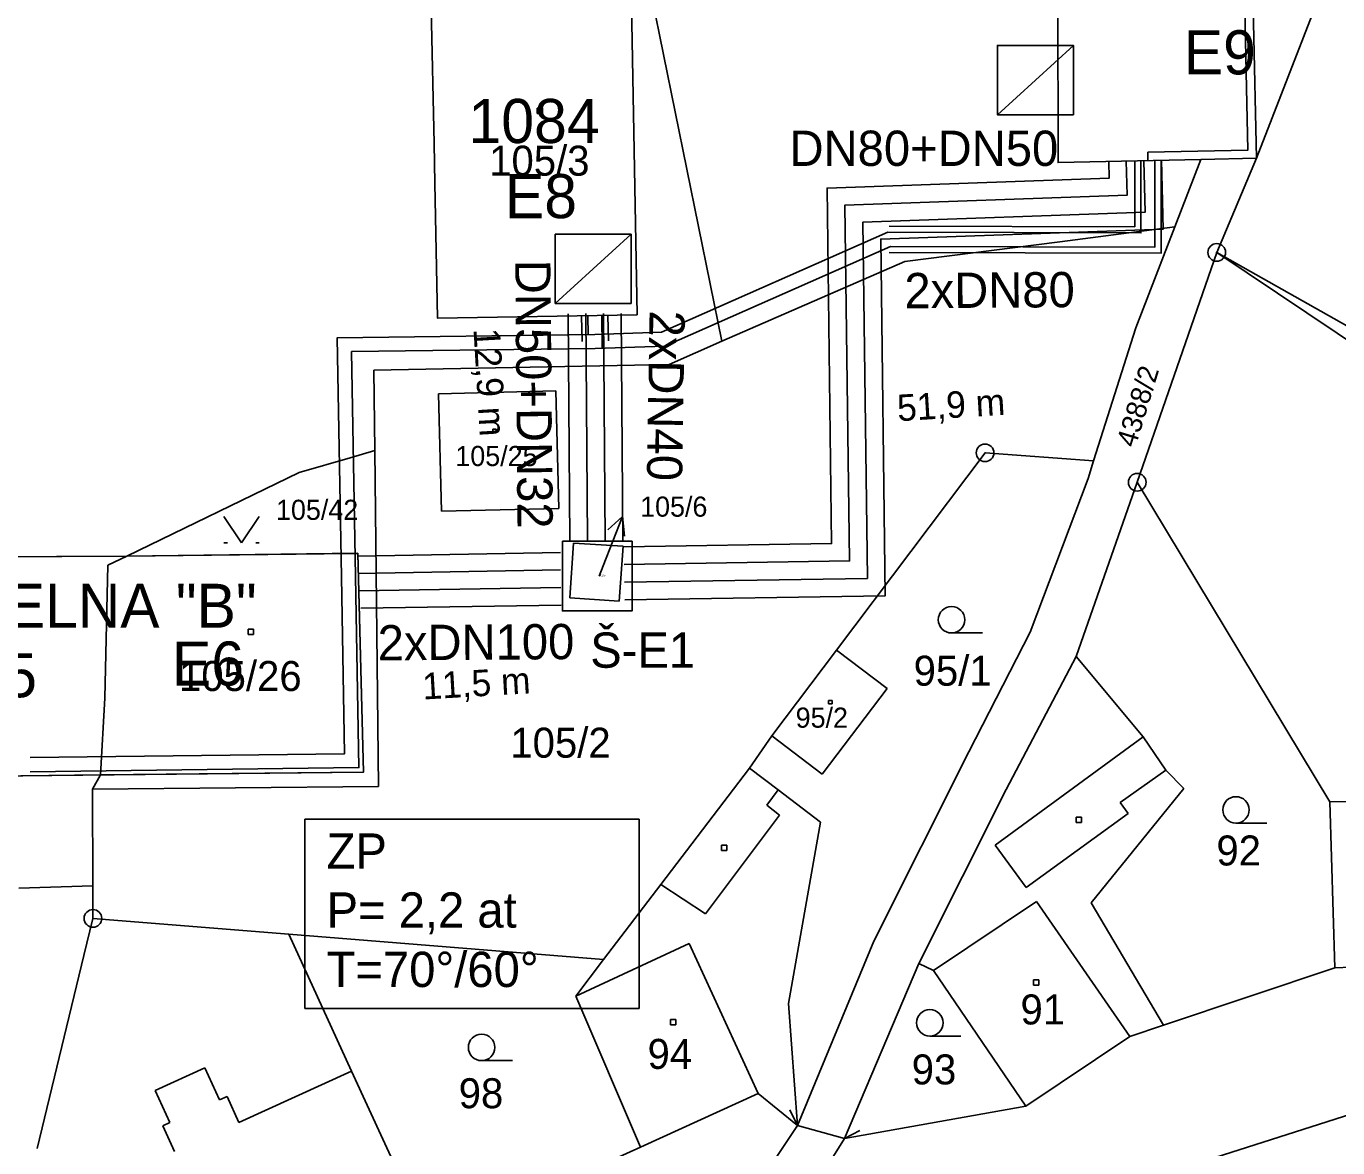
# Model space of a CAD drawing. Extents: x -468021 to -466942, y -1130484 to -1128584.
# Drawn here: x -467315.3 to -467240.9, y -1128822 to -1128758.5 of the extents above; entities that cross this region are included whole.
import ezdxf

# ---------------------------------------------------------------- set-up
doc = ezdxf.new("R2010")
doc.units = 0
for name, color, linetype in [('14a-Šachty', 7, 'Continuous'), ('16-PLÁN-DPST', 7, 'Continuous'), ('21-Označení-odběrného-místa', 7, 'Continuous'), ('22-Odběrná místa-šrafy', 7, 'Continuous'), ('23-Popisy-budov', 7, 'Continuous'), ('24-Poznámky-ke-kotelnám', 7, 'Continuous'), ('25-Popisná-čísla', 7, 'Continuous'), ('27-delky-vedeni', 7, 'Continuous'), ('28-Topný kanál', 7, 'Continuous'), ('DKM', 7, 'Continuous'), ('TUV_SKUTEČNOST', 7, 'Continuous'), ('UT_PLÁN_předizolované potrubí', 7, 'Continuous'), ('UT_SKUTEČNOST_staré', 7, 'Continuous')]:
    doc.layers.add(name, color=color, linetype=linetype)

# ---------------------------------------------------------------- blocks, each defined once
blk = doc.blocks.new('SACHTA')
at = {"layer": '14a-Šachty'}
blk.add_lwpolyline([(-0.00001391, 0.00002346), (0.00002558, 0.00002346), (0.00002558, -0.00001604), (-0.00001391, -0.00001604)], close=True, dxfattribs=at)
blk = doc.blocks.new('VYM10')
at = {"layer": '16-PLÁN-DPST'}
blk.add_line((0.02704, 0.02456), (-0.02366, -0.02164), dxfattribs=at)
for points in [[(0.02704, 0.02456), (-0.02366, -0.02164), (0.02704, -0.02164), (0.02704, 0.02456)], [(0.02704, 0.02456), (-0.02366, 0.02456), (-0.02366, -0.02164), (0.02704, 0.02456)]]:
    blk.add_lwpolyline(points, dxfattribs=at)
blk.add_lwpolyline([(-0.02366, -0.02164), (0.02704, -0.02164), (0.02704, 0.02456), (-0.02366, 0.02456)], close=True, dxfattribs=at)

msp = doc.modelspace()

# ---------------------------------------------------------------- linework, layer by layer
at = {"layer": '22-Odběrná místa-šrafy'}
for points in [[(-467245.909, -1128746.29), (-467257.19, -1128746.67), (-467256.82, -1128755.28), (-467256.78, -1128756.87), (-467256.76, -1128766.2), (-467248.659, -1128766.02), (-467245.51, -1128765.95), (-467245.67, -1128758.28), (-467245.909, -1128746.29)], [(-467292.31, -1128757.45), (-467292.15, -1128765.12), (-467292.099, -1128767.36), (-467291.95, -1128775.02), (-467280.63, -1128774.82), (-467280.95, -1128757.23)], [(-467296.469, -1128788.346), (-467309.57, -1128788.5), (-467317.58, -1128788.55), (-467317.377, -1128800.975), (-467296.15, -1128800.76), (-467296.469, -1128788.346)]]:
    msp.add_lwpolyline(points, dxfattribs=at)
at = {"layer": '24-Poznámky-ke-kotelnám'}
msp.add_lwpolyline([(-467299.468, -1128803.417), (-467280.517, -1128803.417), (-467280.517, -1128814.144), (-467299.468, -1128814.144)], close=True, dxfattribs=at)
at = {"layer": '28-Topný kanál'}
for p, q in [((-467283.778, -1128774.915), (-467283.755, -1128776.343)), ((-467282.284, -1128774.891), (-467282.262, -1128776.308))]:
    msp.add_line(p, q, dxfattribs=at)
for points in [[(-467252.408, -1128766.1), (-467252.408, -1128769.839), (-467266.338, -1128769.803)], [(-467250.914, -1128766.1), (-467250.914, -1128771.334), (-467266.338, -1128771.295)]]:
    msp.add_lwpolyline(points, dxfattribs=at)
at = {"layer": 'DKM'}
for p, q in [((-467275.82, -1128776.33), (-467281.07, -1128750.58)), ((-467241.03, -1128754.4), (-467245.51, -1128765.95)), ((-467280.95, -1128757.23), (-467280.63, -1128774.82)), ((-467256.76, -1128766.2), (-467256.78, -1128756.87)), ((-467292.15, -1128765.12), (-467292.31, -1128757.45)), ((-467245.67, -1128758.28), (-467245.51, -1128765.95)), ((-467286.3, -1128763.11), (-467286, -1128763.11)), ((-467286.3, -1128763.41), (-467286.3, -1128763.11)), ((-467286, -1128763.11), (-467286, -1128763.41)), ((-467286, -1128763.41), (-467286.3, -1128763.41)), ((-467292.1, -1128767.36), (-467292.15, -1128765.12)), ((-467248.66, -1128766.02), (-467256.76, -1128766.2)), ((-467248.66, -1128766.02), (-467250.13, -1128769.84)), ((-467245.51, -1128765.95), (-467248.66, -1128766.02)), ((-467245.51, -1128765.95), (-467247.76, -1128771.29)), ((-467291.95, -1128775.02), (-467292.1, -1128767.36)), ((-467250.13, -1128769.84), (-467256.66, -1128770.7)), ((-467252.34, -1128775.57), (-467250.13, -1128769.84)), ((-467256.66, -1128770.7), (-467265.45, -1128771.81)), ((-467247.76, -1128771.29), (-467252.27, -1128784.32)), ((-467203.97, -1128796.07), (-467247.76, -1128771.29)), ((-467247.76, -1128771.29), (-467228.28, -1128784.36)), ((-467275.82, -1128776.33), (-467265.45, -1128771.81)), ((-467280.63, -1128774.82), (-467291.95, -1128775.02)), ((-467254.74, -1128783.1), (-467252.34, -1128775.57)), ((-467278.82, -1128777.64), (-467275.82, -1128776.33)), ((-467278.82, -1128777.64), (-467295.56, -1128777.97)), ((-467295.56, -1128777.97), (-467295.51, -1128782.52)), ((-467291.9, -1128779.3), (-467285.24, -1128779.13)), ((-467291.73, -1128785.96), (-467291.9, -1128779.3)), ((-467285.24, -1128779.13), (-467285.07, -1128785.81)), ((-467288.817, -1128781.303), (-467288.616, -1128781.303)), ((-467288.817, -1128781.504), (-467288.817, -1128781.303)), ((-467288.616, -1128781.504), (-467288.817, -1128781.504)), ((-467288.616, -1128781.303), (-467288.616, -1128781.504)), ((-467296.91, -1128782.93), (-467295.51, -1128782.52)), ((-467295.51, -1128782.52), (-467295.29, -1128801.56)), ((-467296.91, -1128782.93), (-467299.8, -1128783.76)), ((-467260.9, -1128782.65), (-467269.33, -1128793.83)), ((-467260.9, -1128782.65), (-467254.74, -1128783.1)), ((-467254.74, -1128783.1), (-467255.06, -1128784.11)), ((-467299.8, -1128783.76), (-467309.57, -1128788.5)), ((-467255.06, -1128784.11), (-467258.34, -1128792.82)), ((-467252.27, -1128784.32), (-467255.74, -1128794.19)), ((-467241.34, -1128802.44), (-467252.27, -1128784.32)), ((-467304.06, -1128786.25), (-467303.06, -1128787.75)), ((-467303.06, -1128787.75), (-467302.06, -1128786.25)), ((-467285.07, -1128785.81), (-467291.73, -1128785.96)), ((-467282.55, -1128789.06), (-467281.458, -1128786.265)), ((-467281.458, -1128786.265), (-467282.288, -1128787.015)), ((-467281.458, -1128786.265), (-467281.356, -1128787.378)), ((-467304.06, -1128787.75), (-467303.86, -1128787.75)), ((-467302.26, -1128787.75), (-467302.06, -1128787.75)), ((-467284.44, -1128790.87), (-467284.23, -1128787.78)), ((-467284.23, -1128787.78), (-467281.43, -1128787.94)), ((-467317.58, -1128788.55), (-467309.57, -1128788.5)), ((-467310.64, -1128789.02), (-467309.57, -1128788.5)), ((-467309.57, -1128788.5), (-467296.78, -1128788.35)), ((-467296.78, -1128788.35), (-467296.47, -1128788.35)), ((-467296.47, -1128788.35), (-467296.15, -1128800.76)), ((-467281.43, -1128787.94), (-467281.64, -1128791.06)), ((-467310.82, -1128796.56), (-467310.64, -1128789.02)), ((-467282.78, -1128789.65), (-467282.55, -1128789.06)), ((-467281.64, -1128791.06), (-467284.44, -1128790.87)), ((-467302.69, -1128792.64), (-467302.39, -1128792.64)), ((-467302.69, -1128792.94), (-467302.69, -1128792.64)), ((-467302.39, -1128792.94), (-467302.69, -1128792.94)), ((-467302.39, -1128792.64), (-467302.39, -1128792.94)), ((-467262.8, -1128792.86), (-467261.05, -1128792.86)), ((-467258.34, -1128792.82), (-467261.82, -1128799.6)), ((-467269.33, -1128793.83), (-467273, -1128798.7)), ((-467269.33, -1128793.83), (-467266.46, -1128796)), ((-467255.74, -1128794.19), (-467259.7, -1128801.73)), ((-467251.93, -1128798.75), (-467255.74, -1128794.19)), ((-467310.82, -1128796.56), (-467311.06, -1128800.91)), ((-467266.46, -1128796), (-467270.13, -1128800.87)), ((-467269.777, -1128796.683), (-467269.576, -1128796.683)), ((-467269.777, -1128796.884), (-467269.777, -1128796.683)), ((-467269.576, -1128796.683), (-467269.576, -1128796.884)), ((-467269.576, -1128796.884), (-467269.777, -1128796.884)), ((-467273, -1128798.7), (-467274.25, -1128800.53)), ((-467270.13, -1128800.87), (-467273, -1128798.7)), ((-467260.32, -1128804.88), (-467251.93, -1128798.75)), ((-467250.64, -1128800.63), (-467251.93, -1128798.75)), ((-467261.82, -1128799.6), (-467267.21, -1128810.33)), ((-467311.06, -1128800.91), (-467331.38, -1128801.12)), ((-467311.52, -1128801.72), (-467311.06, -1128800.91)), ((-467296.15, -1128800.76), (-467311.06, -1128800.91)), ((-467274.25, -1128800.53), (-467279.28, -1128807.12)), ((-467272.63, -1128801.76), (-467274.25, -1128800.53)), ((-467250.64, -1128800.63), (-467253.24, -1128802.47)), ((-467249.62, -1128801.68), (-467250.64, -1128800.63)), ((-467295.29, -1128801.56), (-467311.52, -1128801.72)), ((-467311.5, -1128807.2), (-467311.52, -1128801.72)), ((-467272.63, -1128801.76), (-467273.28, -1128802.62)), ((-467270.24, -1128803.59), (-467272.63, -1128801.76)), ((-467264.65, -1128811.59), (-467259.7, -1128801.73)), ((-467249.62, -1128801.68), (-467254.88, -1128808.15)), ((-467273.28, -1128802.62), (-467272.55, -1128803.18)), ((-467253.24, -1128802.47), (-467252.79, -1128803.09)), ((-467241.34, -1128802.44), (-467234.26, -1128802.32)), ((-467241.06, -1128811.84), (-467241.34, -1128802.44)), ((-467272.55, -1128803.18), (-467276.75, -1128808.78)), ((-467252.79, -1128803.09), (-467258.57, -1128807.29)), ((-467255.73, -1128803.3), (-467255.43, -1128803.3)), ((-467255.73, -1128803.6), (-467255.73, -1128803.3)), ((-467255.43, -1128803.3), (-467255.43, -1128803.6)), ((-467272.05, -1128813.87), (-467270.24, -1128803.59)), ((-467255.43, -1128803.6), (-467255.73, -1128803.6)), ((-467246.67, -1128803.64), (-467244.92, -1128803.64)), ((-467275.84, -1128804.89), (-467275.54, -1128804.89)), ((-467275.84, -1128805.19), (-467275.84, -1128804.89)), ((-467275.54, -1128804.89), (-467275.54, -1128805.19)), ((-467258.57, -1128807.29), (-467260.32, -1128804.88)), ((-467275.54, -1128805.19), (-467275.84, -1128805.19)), ((-467279.28, -1128807.12), (-467282.53, -1128811.36)), ((-467276.75, -1128808.78), (-467279.28, -1128807.12)), ((-467315.69, -1128807.32), (-467311.5, -1128807.2)), ((-467311.5, -1128807.2), (-467311.49, -1128809.04)), ((-467263.83, -1128812), (-467257.98, -1128808.08)), ((-467257.98, -1128808.08), (-467252.68, -1128815.73)), ((-467254.88, -1128808.15), (-467250.78, -1128815.09)), ((-467311.49, -1128809.04), (-467312, -1128811.15)), ((-467311.49, -1128809.04), (-467300.38, -1128809.93)), ((-467300.38, -1128809.93), (-467296.82, -1128817.69)), ((-467300.38, -1128809.93), (-467282.53, -1128811.36)), ((-467284.1, -1128813.44), (-467277.68, -1128810.46)), ((-467277.68, -1128810.46), (-467273.77, -1128818.96)), ((-467267.21, -1128810.33), (-467271.54, -1128820.78)), ((-467312, -1128811.15), (-467314.66, -1128822.08)), ((-467282.53, -1128811.36), (-467284.1, -1128813.44)), ((-467268.87, -1128821.52), (-467264.65, -1128811.59)), ((-467264.65, -1128811.59), (-467263.83, -1128812)), ((-467233.97, -1128811.57), (-467241.06, -1128811.84)), ((-467258.58, -1128819.68), (-467263.83, -1128812)), ((-467241.06, -1128811.84), (-467250.78, -1128815.09)), ((-467258.15, -1128812.53), (-467257.85, -1128812.53)), ((-467258.15, -1128812.83), (-467258.15, -1128812.53)), ((-467257.85, -1128812.83), (-467258.15, -1128812.83)), ((-467257.85, -1128812.53), (-467257.85, -1128812.83)), ((-467284.1, -1128813.44), (-467280.43, -1128822)), ((-467271.54, -1128820.78), (-467272.05, -1128813.87)), ((-467278.74, -1128814.77), (-467278.44, -1128814.77)), ((-467278.74, -1128815.07), (-467278.74, -1128814.77)), ((-467278.44, -1128815.07), (-467278.74, -1128815.07)), ((-467278.44, -1128814.77), (-467278.44, -1128815.07)), ((-467250.78, -1128815.09), (-467252.68, -1128815.73)), ((-467264.03, -1128815.71), (-467262.28, -1128815.71)), ((-467252.68, -1128815.73), (-467258.58, -1128819.68)), ((-467305.14, -1128817.51), (-467307.96, -1128818.79)), ((-467304.31, -1128819.32), (-467305.14, -1128817.51)), ((-467289.45, -1128817.1), (-467287.7, -1128817.1)), ((-467296.82, -1128817.69), (-467303.22, -1128820.6)), ((-467296.82, -1128817.69), (-467292.37, -1128827.39)), ((-467307.96, -1128818.79), (-467307.13, -1128820.61)), ((-467280.43, -1128822), (-467273.77, -1128818.96)), ((-467273.77, -1128818.96), (-467271.54, -1128820.78)), ((-467303.88, -1128819.13), (-467304.31, -1128819.32)), ((-467303.22, -1128820.6), (-467303.88, -1128819.13)), ((-467258.58, -1128819.68), (-467268.87, -1128821.52)), ((-467249.69, -1128823.18), (-467238.26, -1128819.53)), ((-467271.54, -1128820.78), (-467271.975, -1128819.891)), ((-467307.13, -1128820.61), (-467307.53, -1128820.8)), ((-467307.53, -1128820.8), (-467306.87, -1128822.25)), ((-467271.54, -1128820.78), (-467276.91, -1128828.79)), ((-467271.54, -1128820.78), (-467268.87, -1128821.52)), ((-467268.87, -1128821.52), (-467267.995, -1128821.055)), ((-467292.37, -1128827.39), (-467280.43, -1128822)), ((-467273.24, -1128828.52), (-467268.87, -1128821.52))]:
    msp.add_line(p, q, dxfattribs=at)
for centre, radius in [((-467247.76, -1128771.29), 0.5), ((-467247.76, -1128771.29), 0.01), ((-467260.9, -1128782.65), 0.5), ((-467260.9, -1128782.65), 0.01), ((-467252.27, -1128784.32), 0.5), ((-467252.27, -1128784.32), 0.01), ((-467262.8, -1128792.11), 0.75), ((-467246.67, -1128802.89), 0.75), ((-467311.49, -1128809.04), 0.5), ((-467311.49, -1128809.04), 0.01), ((-467264.03, -1128814.96), 0.75), ((-467289.45, -1128816.35), 0.75)]:
    msp.add_circle(centre, radius, dxfattribs=at)
at = {"layer": 'TUV_SKUTEČNOST'}
for points in [[(-467253.889, -1128766.136), (-467253.869, -1128767.082), (-467269.854, -1128767.64), (-467269.599, -1128787.797), (-467281.382, -1128787.976)], [(-467252.89, -1128766.114), (-467252.848, -1128768.047), (-467268.842, -1128768.605), (-467268.586, -1128788.781), (-467281.366, -1128788.976)], [(-467284.445, -1128787.632), (-467284.534, -1128774.766)], [(-467283.445, -1128787.625), (-467283.534, -1128774.759)], [(-467284.985, -1128788.291), (-467296.465, -1128788.507)], [(-467284.97, -1128789.291), (-467296.44, -1128789.492)]]:
    msp.add_lwpolyline(points, dxfattribs=at)
at = {"layer": 'UT_PLÁN_předizolované potrubí'}
for points in [[(-467246.232, -1128730.996), (-467246.73, -1128730.996), (-467245.997, -1128765.488), (-467251.661, -1128765.61), (-467251.661, -1128766.104)], [(-467297.396, -1128789.679), (-467297.633, -1128776.125), (-467283.022, -1128775.935), (-467279.246, -1128775.805), (-467266.421, -1128770.15), (-467252.059, -1128770.187), (-467252.059, -1128766.1)], [(-467296.599, -1128789.665), (-467296.822, -1128776.912), (-467283.003, -1128776.732), (-467279.066, -1128776.597), (-467266.255, -1128770.948), (-467251.262, -1128770.986), (-467251.262, -1128766.1)], [(-467283.429, -1128774.908), (-467283.416, -1128775.94)], [(-467282.632, -1128774.898), (-467282.609, -1128776.719)], [(-467296.599, -1128789.665), (-467296.41, -1128800.493), (-467315.05, -1128800.725)], [(-467297.396, -1128789.679), (-467297.221, -1128799.706), (-467315.05, -1128799.927)]]:
    msp.add_lwpolyline(points, dxfattribs=at)
at = {"layer": 'UT_SKUTEČNOST_staré'}
for points in [[(-467251.89, -1128766.092), (-467251.827, -1128769.012), (-467267.83, -1128769.57), (-467267.573, -1128789.766), (-467281.351, -1128789.976)], [(-467250.89, -1128766.07), (-467250.807, -1128769.977), (-467266.817, -1128770.536), (-467266.561, -1128790.751), (-467281.336, -1128790.976)], [(-467282.445, -1128787.619), (-467282.534, -1128774.752)], [(-467281.445, -1128787.612), (-467281.534, -1128774.745)], [(-467284.955, -1128790.291), (-467296.415, -1128790.464)], [(-467284.94, -1128791.291), (-467296.294, -1128791.462)]]:
    msp.add_lwpolyline(points, dxfattribs=at)

# ---------------------------------------------------------------- block references
at = {"layer": '14a-Šachty', "xscale": 100000, "yscale": 100000}
msp.add_blockref('SACHTA', (-467283.474, -1128790.008), dxfattribs=at)
at = {"layer": '16-PLÁN-DPST', "xscale": 84.9999999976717, "yscale": 85.00000000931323}
for p in [(-467258.189, -1128761.644), (-467283.267, -1128772.344)]:
    msp.add_blockref('VYM10', p, dxfattribs=at)

# ---------------------------------------------------------------- texts
at = {"layer": '14a-Šachty'}
msp.add_text('Š-E1', height=2, dxfattribs=at).set_placement((-467283.289, -1128794.832))
at = {"layer": '21-Označení-odběrného-místa'}
for s, p in [('E9', (-467249.632, -1128761.199)), ('E8', (-467288.127, -1128769.35)), ('E6', (-467307.009, -1128795.845))]:
    msp.add_text(s, height=2.5, dxfattribs=at).set_placement(p)
at = {"layer": '23-Popisy-budov'}
msp.add_text('KOTELNA "B"', height=2.49227, dxfattribs=at).set_placement((-467323.275, -1128792.563))
at = {"layer": '24-Poznámky-ke-kotelnám'}
for s, p in [('ZP', (-467298.24, -1128806.223)), ('P= 2,2 at', (-467298.24, -1128809.563)), ('T=70°/60°', (-467298.24, -1128812.93))]:
    msp.add_text(s, height=2, dxfattribs=at).set_placement(p)
at = {"layer": '25-Popisná-čísla'}
for s, p in [('1084', (-467290.194, -1128765.091)), ('145', (-467320.244, -1128796.506))]:
    msp.add_text(s, height=2.5, dxfattribs=at).set_placement(p)
at = {"layer": '27-delky-vedeni'}
for s, rotation, p in [('12,9 m', 273.32888, (-467289.91, -1128775.632)), ('51,9 m', 3.39807, (-467265.844, -1128780.86)), ('11,5 m', 3.30723, (-467292.765, -1128796.634))]:
    msp.add_text(s, height=1.5, rotation=rotation, dxfattribs=at).set_placement(p)
at = {"layer": 'DKM'}
for s, height, p in [('105/3', 1.7, (-467289.02, -1128766.94)), ('105/25', 1.14, (-467290.94, -1128783.4)), ('105/42', 1.14, (-467301.11, -1128786.45)), ('105/6', 1.14, (-467280.46, -1128786.27)), ('105/6', 0.1, (-467282.78, -1128789.65)), ('105/26', 1.7, (-467306.61, -1128796.15)), ('95/1', 1.7, (-467264.95, -1128795.85)), ('95/2', 1.14, (-467271.64, -1128798.23)), ('105/2', 1.7, (-467287.82, -1128799.93)), ('92', 1.7, (-467247.78, -1128806.04)), ('91', 1.7, (-467258.89, -1128815.05)), ('94', 1.7, (-467280.04, -1128817.57)), ('93', 1.7, (-467265.06, -1128818.45)), ('98', 1.7, (-467290.75, -1128819.8))]:
    msp.add_text(s, height=height, dxfattribs=at).set_placement(p)
msp.add_text('4388/2', height=1.14, rotation=72.99873, dxfattribs=at).set_placement((-467252.38, -1128782.4))
at = {"layer": 'TUV_SKUTEČNOST'}
msp.add_text('DN80+DN50', height=2, dxfattribs=at).set_placement((-467271.987, -1128766.388))
msp.add_text('DN50+DN32', height=2, rotation=270.50743, dxfattribs=at).set_placement((-467287.547, -1128771.715))
at = {"layer": 'UT_SKUTEČNOST_staré'}
for s, rotation, p in [('2xDN80', 0.38984, (-467265.467, -1128774.46)), ('2xDN40', 269.05793, (-467279.922, -1128774.57)), ('2xDN100', 0.38984, (-467295.337, -1128794.42))]:
    msp.add_text(s, height=2, rotation=rotation, dxfattribs=at).set_placement(p)

doc.saveas('drawing.dxf')
